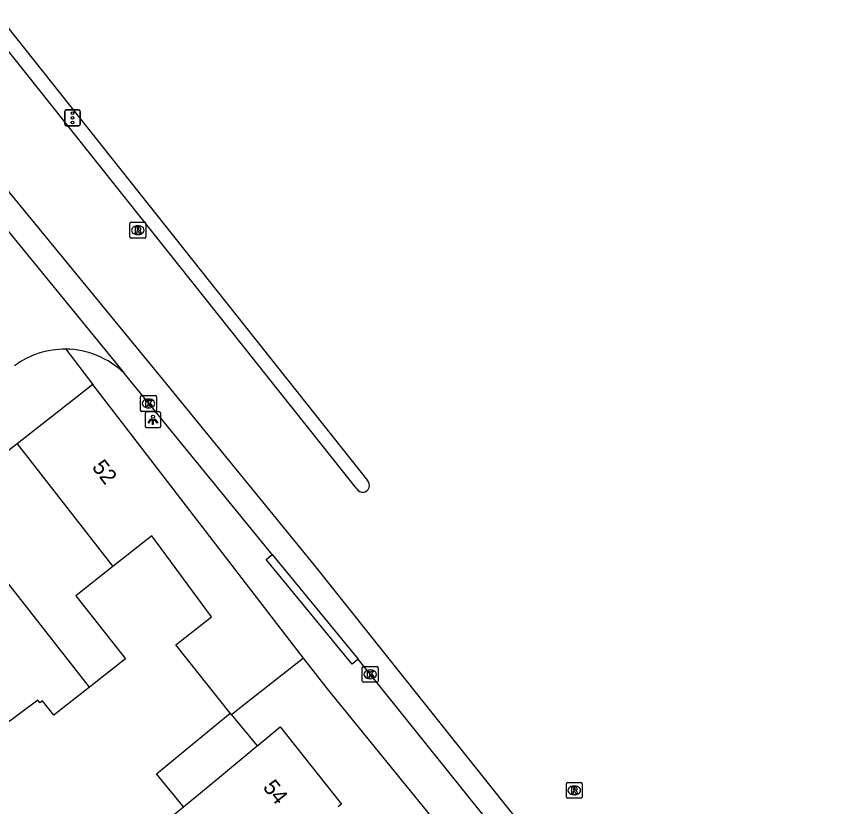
# Model space of a CAD drawing. Extents: x 160356 to 161355, y 381727 to 382845.
# Drawn here: x 161124.2 to 161175.8, y 382637.3 to 382687.4 of the extents above; entities that cross this region are included whole.
import ezdxf

# ---------------------------------------------------------------- set-up
doc = ezdxf.new("R2010")
doc.units = 0
for name, color, linetype in [('IMGEO_Kolk', 7, 'Continuous'), ('IMGEO_Lichtpunt', 7, 'Continuous'), ('IMGEO_Pand', 7, 'Continuous'), ('IMGEO_Pand_nummerreeks', 7, 'Continuous'), ('IMGEO_Rijbaan_lokaal_gesloten', 7, 'Continuous'), ('IMGEO_Rijbaan_lokaal_open', 7, 'Continuous'), ('IMGEO_Rioolput', 7, 'Continuous'), ('IMGEO_Verkeersregelinstallatiepaal', 7, 'Continuous'), ('IMGEO_Voetpad_open', 7, 'Continuous')]:
    doc.layers.add(name, color=color, linetype=linetype)

msp = doc.modelspace()

# ---------------------------------------------------------------- linework, layer by layer
at = {"layer": 'IMGEO_Kolk'}
for p, q in [((161132.113, 382662.441), (161132.113, 382663.293)), ((161132.188, 382663.367), (161133.04, 382663.367)), ((161133.114, 382663.293), (161133.114, 382662.441)), ((161132.601, 382663.147), (161132.626, 382663.147)), ((161133.04, 382662.367), (161132.188, 382662.367)), ((161132.624, 382662.587), (161132.599, 382662.587)), ((161146.175, 382645.261), (161146.175, 382646.113)), ((161146.25, 382646.187), (161147.102, 382646.187)), ((161146.663, 382645.967), (161146.688, 382645.967)), ((161147.176, 382646.113), (161147.176, 382645.261)), ((161146.686, 382645.407), (161146.661, 382645.407)), ((161147.102, 382645.187), (161146.25, 382645.187))]:
    msp.add_line(p, q, dxfattribs=at)
for points in [[(161132.113, 382662.441), (161132.113, 382663.293)], [(161132.188, 382663.367), (161133.04, 382663.367)], [(161133.114, 382663.293), (161133.114, 382662.441)], [(161132.434, 382663.067), (161132.557, 382663.067), (161132.557, 382662.916), (161132.687, 382663.067), (161132.851, 382663.067), (161132.705, 382662.916), (161132.858, 382662.667), (161132.706, 382662.667), (161132.621, 382662.831), (161132.557, 382662.764), (161132.557, 382662.667), (161132.434, 382662.667), (161132.434, 382663.067)], [(161133.04, 382662.367), (161132.188, 382662.367)], [(161146.175, 382645.261), (161146.175, 382646.113)], [(161146.25, 382646.187), (161147.102, 382646.187)], [(161146.496, 382645.887), (161146.619, 382645.887), (161146.619, 382645.736), (161146.749, 382645.887), (161146.913, 382645.887), (161146.767, 382645.736), (161146.92, 382645.487), (161146.768, 382645.487), (161146.683, 382645.651), (161146.619, 382645.584), (161146.619, 382645.487), (161146.496, 382645.487), (161146.496, 382645.887)], [(161147.176, 382646.113), (161147.176, 382645.261)], [(161147.102, 382645.187), (161146.25, 382645.187)]]:
    msp.add_lwpolyline(points, dxfattribs=at)
for centre, start, end in [((161132.19, 382663.291), 91.552, 178.448), ((161132.19, 382663.291), 91.552, 178.448), ((161133.038, 382663.291), 1.552, 88.448), ((161133.038, 382663.291), 1.552, 88.448), ((161132.19, 382662.443), 181.552, 268.448), ((161132.19, 382662.443), 181.552, 268.448), ((161133.038, 382662.443), 271.552, 358.448), ((161133.038, 382662.443), 271.552, 358.448), ((161146.252, 382646.111), 91.552, 178.448), ((161146.252, 382646.111), 91.552, 178.448), ((161147.1, 382646.111), 1.552, 88.448), ((161147.1, 382646.111), 1.552, 88.448), ((161146.252, 382645.263), 181.552, 268.448), ((161146.252, 382645.263), 181.552, 268.448), ((161147.1, 382645.263), 271.552, 358.448), ((161147.1, 382645.263), 271.552, 358.448)]:
    msp.add_arc(centre, 0.0765, start, end, dxfattribs=at)
for centre, major_axis, ratio, start_param, end_param in [((161132.6, 382662.867), (-0.387, 0.002), 0.722429, 4.712389, 7.853982), ((161132.625, 382662.867), (-0.39, 0.002), 0.717154, 1.570796, 4.712389), ((161146.662, 382645.687), (-0.387, 0.002), 0.722429, 4.712389, 7.853982), ((161146.687, 382645.687), (-0.39, 0.002), 0.717154, 1.570796, 4.712389)]:
    msp.add_ellipse(centre, major_axis=major_axis, ratio=ratio, start_param=start_param, end_param=end_param, dxfattribs=at)
at = {"layer": 'IMGEO_Lichtpunt'}
for p, q in [((161133.298, 382662.33), (161132.49, 382662.33)), ((161133.298, 382662.33), (161132.49, 382662.33)), ((161132.396, 382662.235), (161132.396, 382661.428)), ((161132.396, 382662.235), (161132.396, 382661.428)), ((161133.392, 382661.428), (161133.392, 382662.235)), ((161133.392, 382661.428), (161133.392, 382662.235)), ((161132.49, 382661.334), (161133.298, 382661.334)), ((161132.49, 382661.334), (161133.298, 382661.334))]:
    msp.add_line(p, q, dxfattribs=at)
for points in [[(161132.77, 382661.899), (161132.809, 382661.871), (161132.621, 382661.609), (161132.583, 382661.636), (161132.77, 382661.899)], [(161132.872, 382661.851), (161132.919, 382661.851), (161132.919, 382661.529), (161132.872, 382661.529), (161132.872, 382661.851)], [(161132.982, 382661.871), (161133.02, 382661.898), (161133.207, 382661.636), (161133.168, 382661.608), (161132.982, 382661.871)]]:
    msp.add_lwpolyline(points, dxfattribs=at)
msp.add_circle((161132.895, 382662.033), 0.0994, dxfattribs=at)
for centre, start, end in [((161132.49, 382662.235), 90, 180), ((161132.49, 382662.235), 90, 180), ((161133.298, 382662.235), 0, 90), ((161133.298, 382662.235), 0, 90), ((161132.49, 382661.428), 180, 270), ((161132.49, 382661.428), 180, 270), ((161133.298, 382661.428), 270, 0), ((161133.298, 382661.428), 270, 360)]:
    msp.add_arc(centre, 0.0946, start, end, dxfattribs=at)
at = {"layer": 'IMGEO_Pand'}
for points in [[(161129.091, 382664.06), (161124.278, 382660.313)], [(161142.45, 382646.715), (161129.091, 382664.06)], [(161124.278, 382660.313), (161119.601, 382656.671)], [(161124.278, 382660.313), (161130.343, 382652.525)], [(161128.874, 382644.887), (161119.601, 382656.671)], [(161137.799, 382643.232), (161134.349, 382647.555), (161136.603, 382649.329), (161132.831, 382654.483), (161130.343, 382652.525)], [(161130.343, 382652.525), (161127.994, 382650.677), (161131.144, 382646.674), (161128.874, 382644.887)], [(161142.45, 382646.715), (161138.521, 382643.624), (161137.887, 382643.125)], [(161128.874, 382644.887), (161126.604, 382643.101), (161125.881, 382644.021), (161125.716, 382643.891), (161125.586, 382644.056), (161123.27, 382642.317)], [(161134.84, 382637.299), (161133.128, 382639.371), (161137.799, 382643.232)], [(161137.887, 382643.125), (161137.799, 382643.232)], [(161137.887, 382643.125), (161139.511, 382641.16)], [(161139.511, 382641.16), (161139.566, 382641.205), (161140.961, 382642.358), (161144.851, 382637.457), (161144.64, 382637.29)], [(161134.84, 382637.299), (161137.107, 382639.173), (161139.511, 382641.16)], [(161137.117, 382631.324), (161135.321, 382633.544), (161134.065, 382632.514), (161129.201, 382628.528), (161127.17, 382631.006), (161132.035, 382634.993), (161133.692, 382636.351), (161134.84, 382637.299)]]:
    msp.add_lwpolyline(points, dxfattribs=at)
at = {"layer": 'IMGEO_Rijbaan_lokaal_gesloten'}
for points in [[(161123.098, 382687.421), (161146.495, 382657.986)], [(161145.825, 382657.452), (161122.396, 382686.849)], [(161117.925, 382683.211), (161123.617, 382676.443), (161133.559, 382664.319), (161143.121, 382652.621), (161160.969, 382630.22), (161167.454, 382622.169), (161172.046, 382616.96), (161178.106, 382610.235), (161184.449, 382603.321), (161188.852, 382598.538), (161202.439, 382580.494), (161219.434, 382557.619), (161238.986, 382532.046), (161258.207, 382506.378), (161277.616, 382480.046), (161290.493, 382462.855), (161291.777, 382461.04), (161296.221, 382454.757), (161300.814, 382447.985), (161304.019, 382442.807)], [(161121.811, 382676.099), (161131.076, 382664.781)], [(161140.465, 382653.29), (161131.076, 382664.781)], [(161140.465, 382653.29), (161145.919, 382646.658)], [(161160.061, 382629.048), (161159.658, 382629.537), (161145.919, 382646.658)]]:
    msp.add_lwpolyline(points, dxfattribs=at)
msp.add_arc((161146.201, 382657.668), 0.433, 209.8672, 47.2435, dxfattribs=at)
at = {"layer": 'IMGEO_Rijbaan_lokaal_open'}
for centre, radius, start, end in [((161127.313, 382660.899), 5.41, 89.5097, 126.2333), ((161127.305, 382660.893), 5.416, 45.8764, 89.43)]:
    msp.add_arc(centre, radius, start, end, dxfattribs=at)
at = {"layer": 'IMGEO_Rioolput'}
for p, q in [((161131.435, 382673.43), (161131.435, 382674.282)), ((161131.51, 382674.356), (161132.362, 382674.356)), ((161131.923, 382674.136), (161131.948, 382674.136)), ((161132.436, 382674.282), (161132.436, 382673.43)), ((161132.362, 382673.356), (161131.51, 382673.356)), ((161131.946, 382673.576), (161131.921, 382673.576)), ((161159.117, 382637.904), (161159.117, 382638.756)), ((161159.192, 382638.83), (161160.044, 382638.83)), ((161159.605, 382638.61), (161159.63, 382638.61)), ((161160.118, 382638.756), (161160.118, 382637.904)), ((161159.628, 382638.05), (161159.603, 382638.05)), ((161160.044, 382637.83), (161159.192, 382637.83))]:
    msp.add_line(p, q, dxfattribs=at)
for points in [[(161131.435, 382673.43), (161131.435, 382674.282)], [(161131.51, 382674.356), (161132.362, 382674.356)], [(161132.436, 382674.282), (161132.436, 382673.43)], [(161132.024, 382674.054), (161131.772, 382674.056), (161131.772, 382673.656)], [(161131.772, 382673.656), (161131.896, 382673.656), (161131.896, 382673.818), (161131.907, 382673.818)], [(161131.95, 382673.975), (161131.896, 382673.975), (161131.896, 382673.894)], [(161131.896, 382673.894), (161131.948, 382673.894)], [(161131.954, 382673.789), (161132.025, 382673.656), (161132.165, 382673.656), (161132.1, 382673.782)], [(161132.362, 382673.356), (161131.51, 382673.356)], [(161159.117, 382637.904), (161159.117, 382638.756)], [(161159.192, 382638.83), (161160.044, 382638.83)], [(161160.118, 382638.756), (161160.118, 382637.904)], [(161159.706, 382638.528), (161159.454, 382638.53), (161159.454, 382638.13)], [(161159.454, 382638.13), (161159.578, 382638.13), (161159.578, 382638.292), (161159.589, 382638.292)], [(161159.632, 382638.449), (161159.578, 382638.449), (161159.578, 382638.368)], [(161159.578, 382638.368), (161159.63, 382638.368)], [(161159.636, 382638.263), (161159.707, 382638.13), (161159.847, 382638.13), (161159.782, 382638.256)], [(161160.044, 382637.83), (161159.192, 382637.83)]]:
    msp.add_lwpolyline(points, dxfattribs=at)
for centre, radius, start, end in [((161131.512, 382674.28), 0.0765, 91.552, 178.448), ((161131.512, 382674.28), 0.0765, 91.552, 178.448), ((161132.36, 382674.28), 0.0765, 1.552, 88.448), ((161132.36, 382674.28), 0.0765, 1.552, 88.448), ((161131.906, 382673.765), 0.0533, 26.0293, 88.6989), ((161131.932, 382674.083), 0.19, 274.7715, 282.9687), ((161131.956, 382673.879), 0.0964, 77.0061, 93.1865), ((161131.97, 382673.936), 0.0378, 276.6634, 79.6772), ((161132.023, 382673.944), 0.109, 350.3612, 89.416), ((161132.021, 382673.944), 0.112, 277.5842, 350.9817), ((161132.005, 382673.729), 0.108, 29.5134, 73.7905), ((161131.512, 382673.432), 0.0765, 181.552, 268.448), ((161131.512, 382673.432), 0.0765, 181.552, 268.448), ((161132.36, 382673.432), 0.0765, 271.552, 358.448), ((161132.36, 382673.432), 0.0765, 271.552, 358.448), ((161159.194, 382638.754), 0.0765, 91.552, 178.448), ((161159.194, 382638.754), 0.0765, 91.552, 178.448), ((161160.042, 382638.754), 0.0765, 1.552, 88.448), ((161160.042, 382638.754), 0.0765, 1.552, 88.448), ((161159.588, 382638.239), 0.0533, 26.0293, 88.6989), ((161159.614, 382638.557), 0.19, 274.7715, 282.9687), ((161159.638, 382638.353), 0.0964, 77.0061, 93.1865), ((161159.652, 382638.41), 0.0378, 276.6634, 79.6772), ((161159.705, 382638.418), 0.109, 350.3612, 89.416), ((161159.703, 382638.418), 0.112, 277.5842, 350.9817), ((161159.687, 382638.203), 0.108, 29.5134, 73.7905), ((161159.194, 382637.906), 0.0765, 181.552, 268.448), ((161159.194, 382637.906), 0.0765, 181.552, 268.448), ((161160.042, 382637.906), 0.0765, 271.552, 358.448), ((161160.042, 382637.906), 0.0765, 271.552, 358.448)]:
    msp.add_arc(centre, radius, start, end, dxfattribs=at)
for centre, major_axis, ratio, start_param, end_param in [((161131.922, 382673.856), (-0.387, 0.002), 0.722429, 4.712389, 7.853982), ((161131.947, 382673.856), (-0.39, 0.002), 0.717154, 1.570796, 4.712389), ((161159.604, 382638.33), (-0.387, 0.002), 0.722429, 4.712389, 7.853982), ((161159.629, 382638.33), (-0.39, 0.002), 0.717154, 1.570796, 4.712389)]:
    msp.add_ellipse(centre, major_axis=major_axis, ratio=ratio, start_param=start_param, end_param=end_param, dxfattribs=at)
at = {"layer": 'IMGEO_Verkeersregelinstallatiepaal'}
for p, q in [((161127.298, 382680.58), (161127.298, 382681.38)), ((161127.298, 382681.38), (161127.298, 382680.58)), ((161127.398, 382681.48), (161128.188, 382681.48)), ((161128.188, 382681.48), (161127.398, 382681.48)), ((161128.288, 382681.38), (161128.288, 382680.58)), ((161128.288, 382680.58), (161128.288, 382681.38)), ((161128.188, 382680.48), (161127.398, 382680.48)), ((161127.398, 382680.48), (161128.188, 382680.48))]:
    msp.add_line(p, q, dxfattribs=at)
for centre in [(161127.793, 382681.27), (161127.793, 382680.98), (161127.793, 382680.69)]:
    msp.add_circle(centre, 0.085, dxfattribs=at)
for centre, start, end in [((161127.398, 382681.38), 90, 180), ((161127.398, 382681.38), 90, 180), ((161128.188, 382681.38), 0, 90), ((161128.188, 382681.38), 360, 90), ((161127.398, 382680.58), 180, 270), ((161127.398, 382680.58), 180, 270), ((161128.188, 382680.58), 270, 0), ((161128.188, 382680.58), 270, 0)]:
    msp.add_arc(centre, 0.1, start, end, dxfattribs=at)
at = {"layer": 'IMGEO_Voetpad_open'}
for points in [[(161127.359, 382666.309), (161129.091, 382664.06)], [(161145.919, 382646.658), (161145.533, 382646.341), (161140.079, 382652.973), (161140.465, 382653.29)], [(161159.101, 382626.167), (161143.965, 382644.765), (161142.45, 382646.715)]]:
    msp.add_lwpolyline(points, dxfattribs=at)

# ---------------------------------------------------------------- texts
at = {"layer": 'IMGEO_Pand_nummerreeks'}
for s, rotation, p in [('52', 307.603, (161128.987, 382658.818)), ('54', 308.4453, (161139.825, 382638.514))]:
    msp.add_text(s, height=1, rotation=rotation, dxfattribs=at).set_placement(p)

doc.saveas('drawing.dxf')
